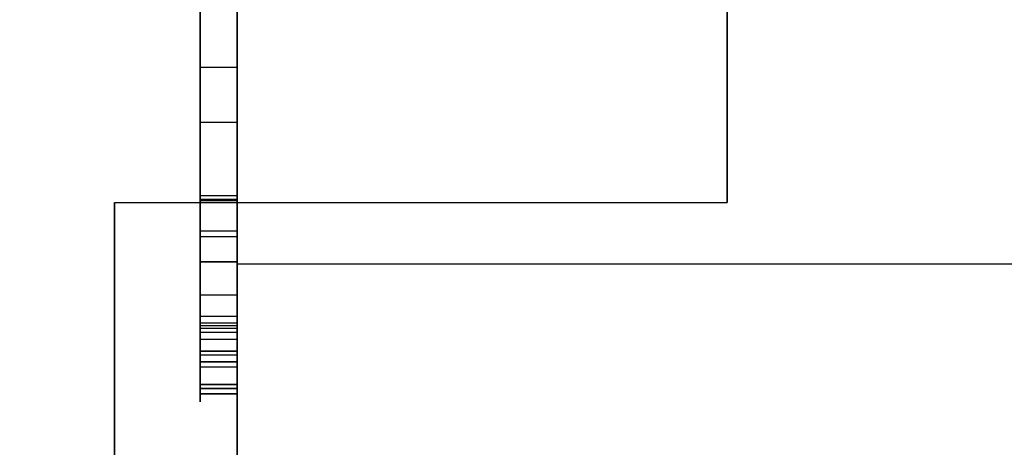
# Model space of a CAD drawing. Header units: millimetres. Extents: x 0 to 1524, y 0 to 1016.
# Tile 328 of 352: x 1394.188 to 1394.992, y 410.957 to 411.306. Entities that reach past the tile are written whole.
import ezdxf

# ---------------------------------------------------------------- set-up
doc = ezdxf.new("R2010")
doc.units = ezdxf.units.MM
doc.header["$LTSCALE"] = 83.82
doc.layers.get('0').update_dxf_attribs({"linetype": 'CONTINUOUS'})
doc.styles.get("Standard").update_dxf_attribs({"font": 'txt', "width": 0.8})
doc.dimstyles.new('DIMSTYLE_1', dxfattribs={"dimtxt": 15, "dimasz": 12, "dimexe": 0.18, "dimexo": 0.0625, "dimgap": 0.09, "dimtad": 1, "dimzin": 0, "dimdsep": 46, "dimtxsty": 'STANDARD', "dimblk": 'CLOSED', "dimblk1": 'CLOSED', "dimblk2": 'CLOSED', "dimcen": 0.09, "dimadec": 0, "dimazin": 0, "dimtp": 0.01, "dimtm": 0.01, "dimtfac": 1, "dimtofl": 0, "dimtmove": 0, "dimatfit": 3, "dimldrblk": 'CLOSED', "dimfxl": 1, "dimtolj": 1, "dimtzin": 0, "dimarcsym": 0})

# ---------------------------------------------------------------- blocks, each defined once
blk = doc.blocks.new('_CLOSED')
at = {"color": 0, "linetype": 'BYBLOCK'}
for p, q in [((0, 0), (-1, 0.208333)), ((-1, 0.208333), (-1, -0.208333)), ((-1, -0.208333), (0, 0)), ((-1, 0), (0, 0))]:
    blk.add_line(p, q, dxfattribs=at)
blk = doc.blocks.new('*D5')
at = {"color": 2, "linetype": 'CONTINUOUS'}
for p, q in [((1198.14537, 405.55665), (1198.14537, 520.52834)), ((1416.10397, 413.01746), (1416.10397, 520.52834)), ((1198.14537, 519.52834), (1307.12467, 519.52834)), ((1416.10397, 519.52834), (1307.12467, 519.52834))]:
    blk.add_line(p, q, dxfattribs=at)
at = {"color": 2, "linetype": 'CONTINUOUS', "xscale": 12, "yscale": 12, "zscale": 12, "rotation": 180}
blk.add_blockref('_CLOSED', (1198.14537, 519.52834), dxfattribs=at)
at = {"color": 2, "linetype": 'CONTINUOUS', "xscale": 12, "yscale": 12, "zscale": 12}
blk.add_blockref('_CLOSED', (1416.10397, 519.52834), dxfattribs=at)

msp = doc.modelspace()

# ---------------------------------------------------------------- linework, layer by layer
at = {"color": 6, "linetype": 'CONTINUOUS'}
for p, q in [((1394.36537, 417.65665), (1394.36537, 411.15665)), ((1394.36537, 411.15665), (1394.36537, 417.65665)), ((1394.36537, 417.65665), (1394.36537, 411.15665)), ((1394.36537, 411.15665), (1394.36537, 417.65665)), ((1394.36537, 417.65665), (1394.36537, 411.15665)), ((1394.36537, 411.15665), (1394.36537, 417.65665)), ((1394.36537, 417.65665), (1394.36537, 411.15665)), ((1394.36537, 411.15665), (1394.36537, 417.65665)), ((1394.33537, 411.81979), (1394.33537, 411.22229)), ((1394.33537, 411.13313), (1394.33537, 411.81979)), ((1394.33537, 411.81979), (1394.33537, 411.22229)), ((1394.33537, 411.13313), (1394.33537, 411.81979)), ((1394.33537, 411.81979), (1394.33537, 411.22229)), ((1394.33537, 411.13313), (1394.33537, 411.81979)), ((1394.33537, 411.81979), (1394.33537, 411.22229)), ((1394.33537, 411.13313), (1394.33537, 411.81979)), ((1394.36537, 411.81979), (1394.36537, 411.13313)), ((1394.36537, 411.22229), (1394.36537, 411.81979)), ((1394.36537, 411.81979), (1394.36537, 411.13313)), ((1394.36537, 411.22229), (1394.36537, 411.81979)), ((1394.36537, 411.81979), (1394.36537, 411.13313)), ((1394.36537, 411.22229), (1394.36537, 411.81979)), ((1394.36537, 411.81979), (1394.36537, 411.13313)), ((1394.36537, 411.22229), (1394.36537, 411.81979)), ((1394.33537, 411.76449), (1394.33537, 411.15828)), ((1394.33537, 411.76449), (1394.33537, 411.15828)), ((1394.33537, 411.76449), (1394.33537, 411.15828)), ((1394.33537, 411.76449), (1394.33537, 411.15828)), ((1394.36537, 411.76449), (1394.36537, 411.15828)), ((1394.36537, 411.76449), (1394.36537, 411.15828)), ((1394.36537, 411.76449), (1394.36537, 411.15828)), ((1394.36537, 411.76449), (1394.36537, 411.15828)), ((1394.76537, 411.46665), (1394.76537, 411.15665)), ((1394.76537, 411.15665), (1394.76537, 411.46665)), ((1394.76537, 411.46665), (1394.76537, 411.15665)), ((1394.76537, 411.15665), (1394.76537, 411.46665)), ((1394.76537, 411.46665), (1394.76537, 411.15665)), ((1394.76537, 411.15665), (1394.76537, 411.46665)), ((1394.76537, 411.46665), (1394.76537, 411.15665)), ((1394.76537, 411.15665), (1394.76537, 411.46665)), ((1394.76537, 411.46665), (1394.76537, 411.15665)), ((1394.76537, 411.15665), (1394.76537, 411.46665)), ((1394.76537, 411.46665), (1394.76537, 411.15665)), ((1394.76537, 411.15665), (1394.76537, 411.46665)), ((1394.76537, 411.46665), (1394.76537, 411.15665)), ((1394.76537, 411.15665), (1394.76537, 411.46665)), ((1394.76537, 411.46665), (1394.76537, 411.15665)), ((1394.76537, 411.15665), (1394.76537, 411.46665)), ((1394.33537, 411.26694), (1394.33537, 411.15925)), ((1394.33537, 411.12877), (1394.33537, 411.26694)), ((1394.36537, 411.26694), (1394.33537, 411.26694)), ((1394.36537, 411.26694), (1394.33537, 411.26694)), ((1394.33537, 411.26694), (1394.33537, 411.15925)), ((1394.33537, 411.12877), (1394.33537, 411.26694)), ((1394.36537, 411.26694), (1394.33537, 411.26694)), ((1394.36537, 411.26694), (1394.33537, 411.26694)), ((1394.33537, 411.26694), (1394.33537, 411.15925)), ((1394.33537, 411.12877), (1394.33537, 411.26694)), ((1394.36537, 411.26694), (1394.33537, 411.26694)), ((1394.36537, 411.26694), (1394.33537, 411.26694)), ((1394.33537, 411.26694), (1394.33537, 411.15925)), ((1394.33537, 411.12877), (1394.33537, 411.26694)), ((1394.36537, 411.26694), (1394.33537, 411.26694)), ((1394.36537, 411.26694), (1394.33537, 411.26694)), ((1394.36537, 411.26694), (1394.36537, 411.12877)), ((1394.36537, 411.15925), (1394.36537, 411.26694)), ((1394.36537, 411.26694), (1394.36537, 411.12877)), ((1394.36537, 411.15925), (1394.36537, 411.26694)), ((1394.36537, 411.26694), (1394.36537, 411.12877)), ((1394.36537, 411.15925), (1394.36537, 411.26694)), ((1394.36537, 411.26694), (1394.36537, 411.12877)), ((1394.36537, 411.15925), (1394.36537, 411.26694)), ((1394.33537, 411.22229), (1394.33537, 411.05042)), ((1394.33537, 411.22229), (1394.36537, 411.22229)), ((1394.33537, 411.22229), (1394.33537, 411.05042)), ((1394.33537, 411.22229), (1394.36537, 411.22229)), ((1394.33537, 411.22229), (1394.33537, 411.05042)), ((1394.33537, 411.22229), (1394.36537, 411.22229)), ((1394.33537, 411.22229), (1394.33537, 411.05042)), ((1394.33537, 411.22229), (1394.36537, 411.22229)), ((1394.36537, 411.05042), (1394.36537, 411.22229)), ((1394.36537, 411.05042), (1394.36537, 411.22229)), ((1394.36537, 411.05042), (1394.36537, 411.22229)), ((1394.36537, 411.05042), (1394.36537, 411.22229)), ((1394.33537, 411.16247), (1394.33537, 411.06348)), ((1394.33537, 411.16247), (1394.33537, 411.06348)), ((1394.33537, 411.16247), (1394.33537, 411.06348)), ((1394.33537, 411.16247), (1394.33537, 411.06348)), ((1394.33537, 411.15925), (1394.33537, 411.08089)), ((1394.33537, 411.15925), (1394.36537, 411.15925)), ((1394.33537, 411.15925), (1394.33537, 411.08089)), ((1394.33537, 411.15925), (1394.36537, 411.15925)), ((1394.33537, 411.15925), (1394.33537, 411.08089)), ((1394.33537, 411.15925), (1394.36537, 411.15925)), ((1394.33537, 411.15925), (1394.33537, 411.08089)), ((1394.33537, 411.15925), (1394.36537, 411.15925)), ((1394.33537, 411.15828), (1394.33537, 411.05816)), ((1394.33537, 411.15828), (1394.36537, 411.15828)), ((1394.33537, 411.15828), (1394.33537, 411.05816)), ((1394.33537, 411.15828), (1394.36537, 411.15828)), ((1394.33537, 411.15828), (1394.33537, 411.05816)), ((1394.33537, 411.15828), (1394.36537, 411.15828)), ((1394.33537, 411.15828), (1394.33537, 411.05816)), ((1394.33537, 411.15828), (1394.36537, 411.15828)), ((1394.36537, 411.06348), (1394.36537, 411.16247)), ((1394.36537, 411.06348), (1394.36537, 411.16247)), ((1394.36537, 411.06348), (1394.36537, 411.16247)), ((1394.36537, 411.06348), (1394.36537, 411.16247)), ((1394.36537, 411.08089), (1394.36537, 411.15925)), ((1394.36537, 411.08089), (1394.36537, 411.15925)), ((1394.36537, 411.08089), (1394.36537, 411.15925)), ((1394.36537, 411.08089), (1394.36537, 411.15925)), ((1394.36537, 411.05816), (1394.36537, 411.15828)), ((1394.36537, 411.05816), (1394.36537, 411.15828)), ((1394.36537, 411.05816), (1394.36537, 411.15828)), ((1394.36537, 411.05816), (1394.36537, 411.15828)), ((1394.26537, 411.15665), (1394.76537, 411.15665)), ((1394.26537, 411.15665), (1394.36537, 411.15665)), ((1394.26537, 409.50665), (1394.26537, 411.15665)), ((1394.26537, 411.15665), (1394.26537, 409.80665)), ((1394.26537, 411.15665), (1394.76537, 411.15665)), ((1394.26537, 409.80665), (1394.26537, 411.15665)), ((1394.26537, 411.15665), (1394.26537, 409.50665)), ((1394.26537, 411.15665), (1394.36537, 411.15665)), ((1394.26537, 411.15665), (1394.76537, 411.15665)), ((1394.26537, 411.15665), (1394.36537, 411.15665)), ((1394.26537, 409.50665), (1394.26537, 411.15665)), ((1394.26537, 411.15665), (1394.26537, 409.80665)), ((1394.26537, 411.15665), (1394.76537, 411.15665)), ((1394.26537, 409.80665), (1394.26537, 411.15665)), ((1394.26537, 411.15665), (1394.26537, 409.50665)), ((1394.26537, 411.15665), (1394.36537, 411.15665)), ((1394.26537, 411.15665), (1394.76537, 411.15665)), ((1394.26537, 411.15665), (1394.36537, 411.15665)), ((1394.26537, 409.50665), (1394.26537, 411.15665)), ((1394.26537, 411.15665), (1394.26537, 409.80665)), ((1394.26537, 411.15665), (1394.76537, 411.15665)), ((1394.26537, 409.80665), (1394.26537, 411.15665)), ((1394.26537, 411.15665), (1394.26537, 409.50665)), ((1394.26537, 411.15665), (1394.36537, 411.15665)), ((1394.26537, 411.15665), (1394.76537, 411.15665)), ((1394.26537, 411.15665), (1394.36537, 411.15665)), ((1394.26537, 409.50665), (1394.26537, 411.15665)), ((1394.26537, 411.15665), (1394.26537, 409.80665)), ((1394.26537, 411.15665), (1394.76537, 411.15665)), ((1394.26537, 409.80665), (1394.26537, 411.15665)), ((1394.26537, 411.15665), (1394.26537, 409.50665)), ((1394.26537, 411.15665), (1394.36537, 411.15665)), ((1394.36537, 411.10665), (1394.36537, 411.15665)), ((1394.36537, 411.15665), (1394.76537, 411.15665)), ((1394.36537, 411.15665), (1394.76537, 411.15665)), ((1394.36537, 411.15665), (1394.36537, 411.10665)), ((1394.36537, 411.10665), (1394.36537, 411.15665)), ((1394.36537, 411.15665), (1394.76537, 411.15665)), ((1394.36537, 411.15665), (1394.76537, 411.15665)), ((1394.36537, 411.15665), (1394.36537, 411.10665)), ((1394.36537, 411.10665), (1394.36537, 411.15665)), ((1394.36537, 411.15665), (1394.76537, 411.15665)), ((1394.36537, 411.15665), (1394.76537, 411.15665)), ((1394.36537, 411.15665), (1394.36537, 411.10665)), ((1394.36537, 411.10665), (1394.36537, 411.15665)), ((1394.36537, 411.15665), (1394.76537, 411.15665)), ((1394.36537, 411.15665), (1394.76537, 411.15665)), ((1394.36537, 411.15665), (1394.36537, 411.10665)), ((1394.33537, 411.04494), (1394.33537, 411.13313)), ((1394.36537, 411.13313), (1394.33537, 411.13313)), ((1394.33537, 411.04494), (1394.33537, 411.13313)), ((1394.36537, 411.13313), (1394.33537, 411.13313)), ((1394.33537, 411.04494), (1394.33537, 411.13313)), ((1394.36537, 411.13313), (1394.33537, 411.13313)), ((1394.33537, 411.04494), (1394.33537, 411.13313)), ((1394.36537, 411.13313), (1394.33537, 411.13313)), ((1394.36537, 411.13313), (1394.36537, 411.04494)), ((1394.36537, 411.13313), (1394.36537, 411.04494)), ((1394.36537, 411.13313), (1394.36537, 411.04494)), ((1394.36537, 411.13313), (1394.36537, 411.04494)), ((1394.33537, 411.0559), (1394.33537, 411.10814)), ((1394.33537, 411.10814), (1394.33537, 411.0559)), ((1394.33537, 411.0559), (1394.33537, 411.10814)), ((1394.33537, 411.10814), (1394.33537, 411.0559)), ((1394.33537, 411.0559), (1394.33537, 411.10814)), ((1394.33537, 411.10814), (1394.33537, 411.0559)), ((1394.33537, 411.0559), (1394.33537, 411.10814)), ((1394.33537, 411.10814), (1394.33537, 411.0559)), ((1394.36537, 411.10814), (1394.36537, 411.0559)), ((1394.36537, 411.0559), (1394.36537, 411.10814)), ((1394.36537, 411.10814), (1394.36537, 411.0559)), ((1394.36537, 411.0559), (1394.36537, 411.10814)), ((1394.36537, 411.10814), (1394.36537, 411.0559)), ((1394.36537, 411.0559), (1394.36537, 411.10814)), ((1394.36537, 411.10814), (1394.36537, 411.0559)), ((1394.36537, 411.0559), (1394.36537, 411.10814)), ((1394.36537, 411.10665), (1397.66537, 411.10665)), ((1394.36537, 409.50665), (1394.36537, 411.10665)), ((1394.36537, 411.10665), (1395.31537, 411.10665)), ((1394.36537, 411.10665), (1394.36537, 409.50665)), ((1394.36537, 411.10665), (1395.31537, 411.10665)), ((1394.36537, 411.10665), (1397.66537, 411.10665)), ((1394.36537, 411.10665), (1397.66537, 411.10665)), ((1394.36537, 409.50665), (1394.36537, 411.10665)), ((1394.36537, 411.10665), (1395.31537, 411.10665)), ((1394.36537, 411.10665), (1394.36537, 409.50665)), ((1394.36537, 411.10665), (1395.31537, 411.10665)), ((1394.36537, 411.10665), (1397.66537, 411.10665)), ((1394.36537, 411.10665), (1397.66537, 411.10665)), ((1394.36537, 409.50665), (1394.36537, 411.10665)), ((1394.36537, 411.10665), (1395.31537, 411.10665)), ((1394.36537, 411.10665), (1394.36537, 409.50665)), ((1394.36537, 411.10665), (1395.31537, 411.10665)), ((1394.36537, 411.10665), (1397.66537, 411.10665)), ((1394.36537, 411.10665), (1397.66537, 411.10665)), ((1394.36537, 409.50665), (1394.36537, 411.10665)), ((1394.36537, 411.10665), (1395.31537, 411.10665)), ((1394.36537, 411.10665), (1394.36537, 409.50665)), ((1394.36537, 411.10665), (1395.31537, 411.10665)), ((1394.36537, 411.10665), (1397.66537, 411.10665)), ((1394.33537, 411.0351), (1394.33537, 411.08089)), ((1394.33537, 411.0351), (1394.33537, 411.08089)), ((1394.33537, 411.0351), (1394.33537, 411.08089)), ((1394.33537, 411.0351), (1394.33537, 411.08089)), ((1394.36537, 411.08089), (1394.36537, 411.0351)), ((1394.36537, 411.08089), (1394.36537, 411.0351)), ((1394.36537, 411.08089), (1394.36537, 411.0351)), ((1394.36537, 411.08089), (1394.36537, 411.0351)), ((1394.33537, 411.06348), (1394.33537, 411.0264)), ((1394.36537, 411.06348), (1394.33537, 411.06348)), ((1394.33537, 411.06348), (1394.33537, 411.0264)), ((1394.36537, 411.06348), (1394.33537, 411.06348)), ((1394.33537, 411.06348), (1394.33537, 411.0264)), ((1394.36537, 411.06348), (1394.33537, 411.06348)), ((1394.33537, 411.06348), (1394.33537, 411.0264)), ((1394.36537, 411.06348), (1394.33537, 411.06348)), ((1394.36537, 411.0264), (1394.36537, 411.06348)), ((1394.36537, 411.0264), (1394.36537, 411.06348)), ((1394.36537, 411.0264), (1394.36537, 411.06348)), ((1394.36537, 411.0264), (1394.36537, 411.06348)), ((1394.33537, 411.05816), (1394.33537, 411.0222)), ((1394.36537, 411.05816), (1394.33537, 411.05816)), ((1394.33537, 411.05816), (1394.33537, 411.0222)), ((1394.36537, 411.05816), (1394.33537, 411.05816)), ((1394.33537, 411.05816), (1394.33537, 411.0222)), ((1394.36537, 411.05816), (1394.33537, 411.05816)), ((1394.33537, 411.05816), (1394.33537, 411.0222)), ((1394.36537, 411.05816), (1394.33537, 411.05816)), ((1394.36537, 411.0559), (1394.33537, 411.0559)), ((1394.33537, 411.00802), (1394.33537, 411.0559)), ((1394.33537, 411.0559), (1394.33537, 411.00802)), ((1394.36537, 411.0559), (1394.33537, 411.0559)), ((1394.36537, 411.0559), (1394.33537, 411.0559)), ((1394.33537, 411.00802), (1394.33537, 411.0559)), ((1394.33537, 411.0559), (1394.33537, 411.00802)), ((1394.36537, 411.0559), (1394.33537, 411.0559)), ((1394.36537, 411.0559), (1394.33537, 411.0559)), ((1394.33537, 411.00802), (1394.33537, 411.0559)), ((1394.33537, 411.0559), (1394.33537, 411.00802)), ((1394.36537, 411.0559), (1394.33537, 411.0559)), ((1394.36537, 411.0559), (1394.33537, 411.0559)), ((1394.33537, 411.00802), (1394.33537, 411.0559)), ((1394.33537, 411.0559), (1394.33537, 411.00802)), ((1394.36537, 411.0559), (1394.33537, 411.0559)), ((1394.36537, 411.0222), (1394.36537, 411.05816)), ((1394.36537, 411.0222), (1394.36537, 411.05816)), ((1394.36537, 411.0222), (1394.36537, 411.05816)), ((1394.36537, 411.0222), (1394.36537, 411.05816)), ((1394.36537, 411.00802), (1394.36537, 411.0559)), ((1394.36537, 411.0559), (1394.36537, 411.00802)), ((1394.36537, 411.00802), (1394.36537, 411.0559)), ((1394.36537, 411.0559), (1394.36537, 411.00802)), ((1394.36537, 411.00802), (1394.36537, 411.0559)), ((1394.36537, 411.0559), (1394.36537, 411.00802)), ((1394.36537, 411.00802), (1394.36537, 411.0559)), ((1394.36537, 411.0559), (1394.36537, 411.00802)), ((1394.33537, 411.0264), (1394.33537, 411.05364)), ((1394.33537, 411.0264), (1394.33537, 411.05364)), ((1394.33537, 411.0264), (1394.33537, 411.05364)), ((1394.33537, 411.0264), (1394.33537, 411.05364)), ((1394.33537, 411.05042), (1394.33537, 411.03188)), ((1394.36537, 411.05042), (1394.33537, 411.05042)), ((1394.33537, 411.05042), (1394.33537, 411.03188)), ((1394.36537, 411.05042), (1394.33537, 411.05042)), ((1394.33537, 411.05042), (1394.33537, 411.03188)), ((1394.36537, 411.05042), (1394.33537, 411.05042)), ((1394.33537, 411.05042), (1394.33537, 411.03188)), ((1394.36537, 411.05042), (1394.33537, 411.05042)), ((1394.36537, 411.05364), (1394.36537, 411.0264)), ((1394.36537, 411.05364), (1394.36537, 411.0264)), ((1394.36537, 411.05364), (1394.36537, 411.0264)), ((1394.36537, 411.05364), (1394.36537, 411.0264)), ((1394.36537, 411.03188), (1394.36537, 411.05042)), ((1394.36537, 411.03188), (1394.36537, 411.05042)), ((1394.36537, 411.03188), (1394.36537, 411.05042)), ((1394.36537, 411.03188), (1394.36537, 411.05042)), ((1394.33537, 411.0351), (1394.33537, 411.0264)), ((1394.33537, 411.0264), (1394.33537, 411.0351)), ((1394.36537, 411.0351), (1394.33537, 411.0351)), ((1394.33537, 411.0351), (1394.33537, 411.0264)), ((1394.33537, 411.0264), (1394.33537, 411.0351)), ((1394.36537, 411.0351), (1394.33537, 411.0351)), ((1394.33537, 411.0351), (1394.33537, 411.0264)), ((1394.33537, 411.0264), (1394.33537, 411.0351)), ((1394.36537, 411.0351), (1394.33537, 411.0351)), ((1394.33537, 411.0351), (1394.33537, 411.0264)), ((1394.33537, 411.0264), (1394.33537, 411.0351)), ((1394.36537, 411.0351), (1394.33537, 411.0351)), ((1394.36537, 411.0351), (1394.36537, 411.0264)), ((1394.36537, 411.0264), (1394.36537, 411.0351)), ((1394.36537, 411.0351), (1394.36537, 411.0264)), ((1394.36537, 411.0264), (1394.36537, 411.0351)), ((1394.36537, 411.0351), (1394.36537, 411.0264)), ((1394.36537, 411.0264), (1394.36537, 411.0351)), ((1394.36537, 411.0351), (1394.36537, 411.0264)), ((1394.36537, 411.0264), (1394.36537, 411.0351)), ((1394.33537, 411.00463), (1394.33537, 411.0264)), ((1394.33537, 411.0264), (1394.33537, 411.00463)), ((1394.33537, 411.0264), (1394.36537, 411.0264)), ((1394.36537, 411.0264), (1394.33537, 411.0264)), ((1394.33537, 411.00463), (1394.33537, 411.0264)), ((1394.33537, 411.00463), (1394.33537, 411.0264)), ((1394.33537, 411.0264), (1394.33537, 411.00463)), ((1394.33537, 411.0264), (1394.36537, 411.0264)), ((1394.36537, 411.0264), (1394.33537, 411.0264)), ((1394.33537, 411.00463), (1394.33537, 411.0264)), ((1394.33537, 411.00463), (1394.33537, 411.0264)), ((1394.33537, 411.0264), (1394.33537, 411.00463)), ((1394.33537, 411.0264), (1394.36537, 411.0264)), ((1394.36537, 411.0264), (1394.33537, 411.0264)), ((1394.33537, 411.00463), (1394.33537, 411.0264)), ((1394.33537, 411.00463), (1394.33537, 411.0264)), ((1394.33537, 411.0264), (1394.33537, 411.00463)), ((1394.33537, 411.0264), (1394.36537, 411.0264)), ((1394.36537, 411.0264), (1394.33537, 411.0264)), ((1394.33537, 411.00463), (1394.33537, 411.0264)), ((1394.36537, 411.00463), (1394.36537, 411.0264)), ((1394.36537, 411.0264), (1394.36537, 411.00463)), ((1394.36537, 411.00463), (1394.36537, 411.0264)), ((1394.36537, 411.00463), (1394.36537, 411.0264)), ((1394.36537, 411.0264), (1394.36537, 411.00463)), ((1394.36537, 411.00463), (1394.36537, 411.0264)), ((1394.36537, 411.00463), (1394.36537, 411.0264)), ((1394.36537, 411.0264), (1394.36537, 411.00463)), ((1394.36537, 411.00463), (1394.36537, 411.0264)), ((1394.36537, 411.00463), (1394.36537, 411.0264)), ((1394.36537, 411.0264), (1394.36537, 411.00463)), ((1394.36537, 411.00463), (1394.36537, 411.0264)), ((1394.36537, 411.00463), (1394.33537, 411.00463)), ((1394.36537, 411.00463), (1394.33537, 411.00463)), ((1394.36537, 411.00463), (1394.33537, 411.00463)), ((1394.36537, 411.00463), (1394.33537, 411.00463)), ((1394.36537, 411.00463), (1394.33537, 411.00463)), ((1394.36537, 411.00463), (1394.33537, 411.00463)), ((1394.36537, 411.00463), (1394.33537, 411.00463)), ((1394.36537, 411.00463), (1394.33537, 411.00463)), ((1394.36537, 411.00463), (1394.33537, 411.00463)), ((1394.36537, 411.00463), (1394.33537, 411.00463)), ((1394.36537, 411.00463), (1394.33537, 411.00463)), ((1394.36537, 411.00463), (1394.33537, 411.00463))]:
    msp.add_line(p, q, dxfattribs=at)
at = {"color": 7, "linetype": 'CONTINUOUS'}
for p, q in [((1394.33537, 411.14312), (1394.33537, 411.76449)), ((1394.33537, 411.14312), (1394.33537, 411.76449)), ((1394.33537, 411.14312), (1394.33537, 411.76449)), ((1394.33537, 411.14312), (1394.33537, 411.76449)), ((1394.36537, 411.76449), (1394.36537, 411.14312)), ((1394.36537, 411.76449), (1394.36537, 411.14312)), ((1394.36537, 411.76449), (1394.36537, 411.14312)), ((1394.36537, 411.76449), (1394.36537, 411.14312)), ((1394.33537, 411.67065), (1394.33537, 411.16247)), ((1394.33537, 411.67065), (1394.33537, 411.16247)), ((1394.33537, 411.67065), (1394.33537, 411.16247)), ((1394.33537, 411.67065), (1394.33537, 411.16247)), ((1394.36537, 411.16247), (1394.36537, 411.67065)), ((1394.36537, 411.16247), (1394.36537, 411.67065)), ((1394.36537, 411.16247), (1394.36537, 411.67065)), ((1394.36537, 411.16247), (1394.36537, 411.67065)), ((1394.33537, 411.14732), (1394.33537, 411.36271)), ((1394.33537, 411.14732), (1394.33537, 411.36271)), ((1394.33537, 411.14732), (1394.33537, 411.36271)), ((1394.33537, 411.14732), (1394.33537, 411.36271)), ((1394.36537, 411.36271), (1394.36537, 411.14732)), ((1394.36537, 411.36271), (1394.36537, 411.14732)), ((1394.36537, 411.36271), (1394.36537, 411.14732)), ((1394.36537, 411.36271), (1394.36537, 411.14732)), ((1394.33537, 411.16247), (1394.36537, 411.16247)), ((1394.33537, 411.16247), (1394.36537, 411.16247)), ((1394.33537, 411.16247), (1394.36537, 411.16247)), ((1394.33537, 411.16247), (1394.36537, 411.16247)), ((1394.33537, 411.05364), (1394.33537, 411.14732)), ((1394.33537, 411.05364), (1394.33537, 411.14732)), ((1394.33537, 411.05364), (1394.33537, 411.14732)), ((1394.33537, 411.05364), (1394.33537, 411.14732)), ((1394.33537, 411.05171), (1394.33537, 411.14312)), ((1394.33537, 411.05171), (1394.33537, 411.14312)), ((1394.33537, 411.05171), (1394.33537, 411.14312)), ((1394.33537, 411.05171), (1394.33537, 411.14312)), ((1394.36537, 411.14732), (1394.36537, 411.05364)), ((1394.36537, 411.14732), (1394.36537, 411.05364)), ((1394.36537, 411.14732), (1394.36537, 411.05364)), ((1394.36537, 411.14732), (1394.36537, 411.05364)), ((1394.36537, 411.14312), (1394.36537, 411.05171)), ((1394.36537, 411.14312), (1394.36537, 411.05171)), ((1394.36537, 411.14312), (1394.36537, 411.05171)), ((1394.36537, 411.14312), (1394.36537, 411.05171)), ((1394.33537, 411.12878), (1394.33537, 411.10814)), ((1394.33537, 411.12878), (1394.33537, 411.10814)), ((1394.33537, 411.12878), (1394.33537, 411.10814)), ((1394.33537, 411.12878), (1394.33537, 411.10814)), ((1394.33537, 411.08089), (1394.33537, 411.12877)), ((1394.33537, 411.12877), (1394.36537, 411.12877)), ((1394.33537, 411.10814), (1394.33537, 411.12877)), ((1394.33537, 411.08089), (1394.33537, 411.12877)), ((1394.33537, 411.12877), (1394.36537, 411.12877)), ((1394.33537, 411.10814), (1394.33537, 411.12877)), ((1394.33537, 411.08089), (1394.33537, 411.12877)), ((1394.33537, 411.12877), (1394.36537, 411.12877)), ((1394.33537, 411.10814), (1394.33537, 411.12877)), ((1394.33537, 411.08089), (1394.33537, 411.12877)), ((1394.33537, 411.12877), (1394.36537, 411.12877)), ((1394.33537, 411.10814), (1394.33537, 411.12877)), ((1394.36537, 411.10814), (1394.36537, 411.12878)), ((1394.36537, 411.10814), (1394.36537, 411.12878)), ((1394.36537, 411.10814), (1394.36537, 411.12878)), ((1394.36537, 411.10814), (1394.36537, 411.12878)), ((1394.36537, 411.12877), (1394.36537, 411.08089)), ((1394.36537, 411.12877), (1394.36537, 411.10814)), ((1394.36537, 411.12877), (1394.36537, 411.08089)), ((1394.36537, 411.12877), (1394.36537, 411.10814)), ((1394.36537, 411.12877), (1394.36537, 411.08089)), ((1394.36537, 411.12877), (1394.36537, 411.10814)), ((1394.36537, 411.12877), (1394.36537, 411.08089)), ((1394.36537, 411.12877), (1394.36537, 411.10814)), ((1394.36537, 411.10814), (1394.33537, 411.10814)), ((1394.33537, 411.10814), (1394.36537, 411.10814)), ((1394.36537, 411.10814), (1394.33537, 411.10814)), ((1394.33537, 411.10814), (1394.36537, 411.10814)), ((1394.36537, 411.10814), (1394.33537, 411.10814)), ((1394.33537, 411.10814), (1394.36537, 411.10814)), ((1394.36537, 411.10814), (1394.33537, 411.10814)), ((1394.33537, 411.10814), (1394.36537, 411.10814)), ((1394.33537, 411.08089), (1394.33537, 411.0351)), ((1394.36537, 411.08089), (1394.33537, 411.08089)), ((1394.36537, 411.08089), (1394.33537, 411.08089)), ((1394.33537, 411.08089), (1394.33537, 411.0351)), ((1394.36537, 411.08089), (1394.33537, 411.08089)), ((1394.36537, 411.08089), (1394.33537, 411.08089)), ((1394.33537, 411.08089), (1394.33537, 411.0351)), ((1394.36537, 411.08089), (1394.33537, 411.08089)), ((1394.36537, 411.08089), (1394.33537, 411.08089)), ((1394.33537, 411.08089), (1394.33537, 411.0351)), ((1394.36537, 411.08089), (1394.33537, 411.08089)), ((1394.36537, 411.08089), (1394.33537, 411.08089)), ((1394.36537, 411.0351), (1394.36537, 411.08089)), ((1394.36537, 411.0351), (1394.36537, 411.08089)), ((1394.36537, 411.0351), (1394.36537, 411.08089)), ((1394.36537, 411.0351), (1394.36537, 411.08089)), ((1394.36537, 411.05364), (1394.33537, 411.05364)), ((1394.36537, 411.05364), (1394.33537, 411.05364)), ((1394.36537, 411.05364), (1394.33537, 411.05364)), ((1394.36537, 411.05364), (1394.33537, 411.05364)), ((1394.33537, 411.0222), (1394.33537, 411.05171)), ((1394.33537, 411.0222), (1394.33537, 411.05171)), ((1394.33537, 411.0222), (1394.33537, 411.05171)), ((1394.33537, 411.0222), (1394.33537, 411.05171)), ((1394.36537, 411.05171), (1394.36537, 411.0222)), ((1394.36537, 411.05171), (1394.36537, 411.0222)), ((1394.36537, 411.05171), (1394.36537, 411.0222)), ((1394.36537, 411.05171), (1394.36537, 411.0222)), ((1394.33537, 411.0264), (1394.33537, 411.04494)), ((1394.33537, 411.04494), (1394.36537, 411.04494)), ((1394.33537, 411.0264), (1394.33537, 411.04494)), ((1394.33537, 411.04494), (1394.36537, 411.04494)), ((1394.33537, 411.0264), (1394.33537, 411.04494)), ((1394.33537, 411.04494), (1394.36537, 411.04494)), ((1394.33537, 411.0264), (1394.33537, 411.04494)), ((1394.33537, 411.04494), (1394.36537, 411.04494)), ((1394.36537, 411.04494), (1394.36537, 411.0264)), ((1394.36537, 411.04494), (1394.36537, 411.0264)), ((1394.36537, 411.04494), (1394.36537, 411.0264)), ((1394.36537, 411.04494), (1394.36537, 411.0264)), ((1394.33537, 411.0351), (1394.36537, 411.0351)), ((1394.33537, 411.0351), (1394.36537, 411.0351)), ((1394.33537, 411.0351), (1394.36537, 411.0351)), ((1394.33537, 411.0351), (1394.36537, 411.0351)), ((1394.33537, 411.03188), (1394.33537, 411.0264)), ((1394.36537, 411.03188), (1394.33537, 411.03188)), ((1394.33537, 411.03188), (1394.33537, 411.0264)), ((1394.36537, 411.03188), (1394.33537, 411.03188)), ((1394.33537, 411.03188), (1394.33537, 411.0264)), ((1394.36537, 411.03188), (1394.33537, 411.03188)), ((1394.33537, 411.03188), (1394.33537, 411.0264)), ((1394.36537, 411.03188), (1394.33537, 411.03188)), ((1394.36537, 411.0264), (1394.36537, 411.03188)), ((1394.36537, 411.0264), (1394.36537, 411.03188)), ((1394.36537, 411.0264), (1394.36537, 411.03188)), ((1394.36537, 411.0264), (1394.36537, 411.03188)), ((1394.36537, 411.0264), (1394.33537, 411.0264)), ((1394.33537, 411.0264), (1394.33537, 411.00463)), ((1394.33537, 411.00463), (1394.33537, 411.0264)), ((1394.33537, 411.0264), (1394.33537, 411.00463)), ((1394.36537, 411.0264), (1394.33537, 411.0264)), ((1394.33537, 411.0264), (1394.36537, 411.0264)), ((1394.36537, 411.0264), (1394.33537, 411.0264)), ((1394.33537, 411.0264), (1394.33537, 411.00463)), ((1394.33537, 411.00463), (1394.33537, 411.0264)), ((1394.33537, 411.0264), (1394.33537, 411.00463)), ((1394.36537, 411.0264), (1394.33537, 411.0264)), ((1394.33537, 411.0264), (1394.36537, 411.0264)), ((1394.36537, 411.0264), (1394.33537, 411.0264)), ((1394.33537, 411.0264), (1394.33537, 411.00463)), ((1394.33537, 411.00463), (1394.33537, 411.0264)), ((1394.33537, 411.0264), (1394.33537, 411.00463)), ((1394.36537, 411.0264), (1394.33537, 411.0264)), ((1394.33537, 411.0264), (1394.36537, 411.0264)), ((1394.36537, 411.0264), (1394.33537, 411.0264)), ((1394.33537, 411.0264), (1394.33537, 411.00463)), ((1394.33537, 411.00463), (1394.33537, 411.0264)), ((1394.33537, 411.0264), (1394.33537, 411.00463)), ((1394.36537, 411.0264), (1394.33537, 411.0264)), ((1394.33537, 411.0264), (1394.36537, 411.0264)), ((1394.33537, 411.00044), (1394.33537, 411.0222)), ((1394.33537, 411.0222), (1394.33537, 411.00044)), ((1394.36537, 411.0222), (1394.33537, 411.0222)), ((1394.33537, 411.00044), (1394.33537, 411.0222)), ((1394.33537, 411.0222), (1394.33537, 411.00044)), ((1394.36537, 411.0222), (1394.33537, 411.0222)), ((1394.33537, 411.00044), (1394.33537, 411.0222)), ((1394.33537, 411.0222), (1394.33537, 411.00044)), ((1394.36537, 411.0222), (1394.33537, 411.0222)), ((1394.33537, 411.00044), (1394.33537, 411.0222)), ((1394.33537, 411.0222), (1394.33537, 411.00044)), ((1394.36537, 411.0222), (1394.33537, 411.0222)), ((1394.36537, 411.00463), (1394.36537, 411.0264)), ((1394.36537, 411.0264), (1394.36537, 411.00463)), ((1394.36537, 411.00463), (1394.36537, 411.0264)), ((1394.36537, 411.00463), (1394.36537, 411.0264)), ((1394.36537, 411.0264), (1394.36537, 411.00463)), ((1394.36537, 411.00463), (1394.36537, 411.0264)), ((1394.36537, 411.00463), (1394.36537, 411.0264)), ((1394.36537, 411.0264), (1394.36537, 411.00463)), ((1394.36537, 411.00463), (1394.36537, 411.0264)), ((1394.36537, 411.00463), (1394.36537, 411.0264)), ((1394.36537, 411.0264), (1394.36537, 411.00463)), ((1394.36537, 411.00463), (1394.36537, 411.0264)), ((1394.36537, 411.00044), (1394.36537, 411.0222)), ((1394.36537, 411.0222), (1394.36537, 411.00044)), ((1394.36537, 411.00044), (1394.36537, 411.0222)), ((1394.36537, 411.0222), (1394.36537, 411.00044)), ((1394.36537, 411.00044), (1394.36537, 411.0222)), ((1394.36537, 411.0222), (1394.36537, 411.00044)), ((1394.36537, 411.00044), (1394.36537, 411.0222)), ((1394.36537, 411.0222), (1394.36537, 411.00044)), ((1394.33537, 411.00802), (1394.36537, 411.00802)), ((1394.33537, 410.99383), (1394.33537, 411.00802)), ((1394.33537, 411.00802), (1394.33537, 410.99383)), ((1394.36537, 411.00802), (1394.33537, 411.00802)), ((1394.33537, 411.00802), (1394.36537, 411.00802)), ((1394.33537, 410.99383), (1394.33537, 411.00802)), ((1394.33537, 411.00802), (1394.33537, 410.99383)), ((1394.36537, 411.00802), (1394.33537, 411.00802)), ((1394.33537, 411.00802), (1394.36537, 411.00802)), ((1394.33537, 410.99383), (1394.33537, 411.00802)), ((1394.33537, 411.00802), (1394.33537, 410.99383)), ((1394.36537, 411.00802), (1394.33537, 411.00802)), ((1394.33537, 411.00802), (1394.36537, 411.00802)), ((1394.33537, 410.99383), (1394.33537, 411.00802)), ((1394.33537, 411.00802), (1394.33537, 410.99383)), ((1394.36537, 411.00802), (1394.33537, 411.00802)), ((1394.36537, 410.99383), (1394.36537, 411.00802)), ((1394.36537, 411.00802), (1394.36537, 410.99383)), ((1394.36537, 410.99383), (1394.36537, 411.00802)), ((1394.36537, 411.00802), (1394.36537, 410.99383)), ((1394.36537, 410.99383), (1394.36537, 411.00802)), ((1394.36537, 411.00802), (1394.36537, 410.99383)), ((1394.36537, 410.99383), (1394.36537, 411.00802)), ((1394.36537, 411.00802), (1394.36537, 410.99383)), ((1394.33537, 411.00463), (1394.36537, 411.00463)), ((1394.33537, 411.00463), (1394.36537, 411.00463)), ((1394.36537, 411.00463), (1394.33537, 411.00463)), ((1394.33537, 411.00463), (1394.36537, 411.00463)), ((1394.33537, 411.00463), (1394.36537, 411.00463)), ((1394.36537, 411.00463), (1394.33537, 411.00463)), ((1394.33537, 411.00463), (1394.36537, 411.00463)), ((1394.33537, 411.00463), (1394.36537, 411.00463)), ((1394.36537, 411.00463), (1394.33537, 411.00463)), ((1394.33537, 411.00463), (1394.36537, 411.00463)), ((1394.33537, 411.00463), (1394.36537, 411.00463)), ((1394.36537, 411.00463), (1394.33537, 411.00463)), ((1394.33537, 411.00044), (1394.36537, 411.00044)), ((1394.36537, 411.00044), (1394.33537, 411.00044)), ((1394.33537, 411.00044), (1394.36537, 411.00044)), ((1394.36537, 411.00044), (1394.33537, 411.00044)), ((1394.33537, 411.00044), (1394.36537, 411.00044)), ((1394.36537, 411.00044), (1394.33537, 411.00044)), ((1394.33537, 411.00044), (1394.36537, 411.00044)), ((1394.36537, 411.00044), (1394.33537, 411.00044))]:
    msp.add_line(p, q, dxfattribs=at)

# ---------------------------------------------------------------- dimensions: what is measured, and where the dimension line sits
at = {"color": 2, "linetype": 'CONTINUOUS'}
dim = msp.add_linear_dim(base=(1198.14537, 519.52834), p1=(1416.10397, 413.01746), p2=(1198.14537, 405.55665), angle=180, dimstyle='DIMSTYLE_1', dxfattribs=at)
dim.commit()
dim.dimension.update_dxf_attribs({"geometry": '*D5', "text_midpoint": (1271.12467, 523.27834), "dimtype": 160})

doc.saveas('drawing.dxf')
